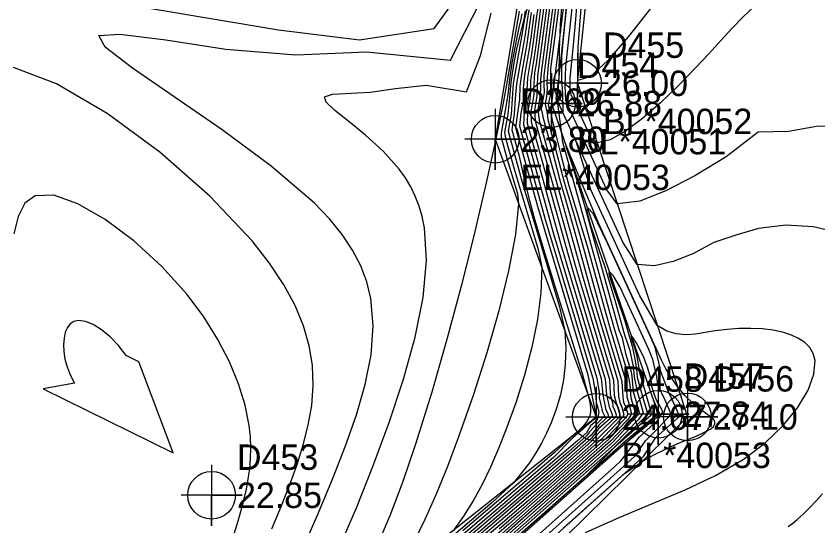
# Model space of a CAD drawing. Extents: x 2356077 to 2359823, y 225951 to 227822.
# Drawn here: x 2356677.4 to 2356756.3, y 227053.6 to 227103.7 of the extents above; entities that cross this region are included whole.
import ezdxf

# ---------------------------------------------------------------- set-up
doc = ezdxf.new("R2010")
doc.units = 0
for name, color, linetype in [('DTM Contours Major', 7, 'Continuous'), ('DTM Contours Minor', 7, 'Continuous'), ('Exist DTM Breakline', 7, 'Continuous'), ('Exist DTM Breakline Cogo Comment', 7, 'Continuous'), ('Exist DTM Breakline Cogo Elevation', 7, 'Continuous'), ('Exist DTM Breakline Cogo Number', 7, 'Continuous'), ('Exist DTM Breakline Cogo Point CELL', 7, 'Continuous'), ('Exist DTM Regular Point CELL', 7, 'Continuous'), ('Exist DTM Regular Point Cogo Elevation', 7, 'Continuous'), ('Exist DTM Regular Point Cogo Number', 7, 'Continuous'), ('PH Exist DTM Point', 7, 'Continuous')]:
    doc.layers.add(name, color=color, linetype=linetype)

msp = doc.modelspace()

# ---------------------------------------------------------------- linework, layer by layer
at = {"layer": 'DTM Contours Major'}
for points in [[(2356742.293, 227107.63), (2356737.627, 227101.704), (2356735.599, 227099.322), (2356733.914, 227097.778), (2356732.677, 227097.41), (2356732.717, 227100.704), (2356734.17, 227119.803)], [(2356730.159, 227106.588), (2356729.055, 227098.166), (2356729.003, 227097.459), (2356729.011, 227096.539), (2356728.943, 227095.743), (2356728.728, 227094.523), (2356728.882, 227093.503), (2356729.664, 227090.68), (2356730.372, 227088.073), (2356731.064, 227085.624), (2356733.19, 227077.95), (2356733.81, 227075.832), (2356736.188, 227067.917), (2356736.261, 227066.415), (2356736.452, 227065.678), (2356736.621, 227065.214), (2356736.816, 227064.522), (2356736.743, 227064.295), (2356734.915, 227062.458), (2356733.937, 227061.508), (2356727.805, 227056.093), (2356725.678, 227054.264), (2356715.221, 227045.356)], [(2356728.339, 227103.895), (2356728.036, 227101.585), (2356727.879, 227100.502), (2356727.425, 227097.935), (2356727.297, 227096.647), (2356727.275, 227095.375), (2356727.07, 227094.191), (2356726.927, 227092.922), (2356729.472, 227083.735), (2356730.382, 227080.686), (2356734.154, 227068.131), (2356734.457, 227066.428), (2356734.438, 227066.173), (2356734.487, 227065.758), (2356734.643, 227065.207), (2356734.709, 227064.919), (2356734.729, 227064.738), (2356734.711, 227064.606), (2356734.587, 227064.001), (2356733.934, 227063.424), (2356733.518, 227062.748), (2356732.67, 227062), (2356729.518, 227059.304), (2356713.432, 227045.6)], [(2356727.159, 227103.938), (2356727.023, 227103.273), (2356726.876, 227102.62), (2356726.495, 227100.807), (2356726.187, 227099.105), (2356725.958, 227097.513), (2356725.791, 227095.998), (2356725.125, 227092.225), (2356725.116, 227091.819), (2356725.73, 227089.615), (2356726.732, 227086.28), (2356726.848, 227085.262), (2356726.529, 227082.241), (2356725.853, 227078.679), (2356724.889, 227074.741), (2356723.703, 227070.595), (2356722.365, 227066.408), (2356720.942, 227062.348), (2356719.836, 227059.426), (2356718.728, 227056.705), (2356717.626, 227054.212), (2356716.538, 227051.977)], [(2356724.062, 227046.907), (2356733.497, 227055.356), (2356737.245, 227058.716), (2356738.999, 227059.921), (2356740.141, 227060.568), (2356741.24, 227061.117), (2356742.276, 227061.583), (2356743.228, 227061.981), (2356744.077, 227062.327), (2356744.802, 227062.635), (2356745.336, 227062.894), (2356745.747, 227063.14), (2356746.028, 227063.378), (2356746.171, 227063.612), (2356746.171, 227063.848), (2356746.021, 227064.09), (2356745.706, 227064.357), (2356745.248, 227064.678), (2356744.67, 227065.093), (2356743.997, 227065.645), (2356743.252, 227066.376), (2356742.461, 227067.326), (2356742.093, 227067.84), (2356741.719, 227068.406), (2356741.34, 227069.022), (2356741.095, 227069.491), (2356740.915, 227069.885), (2356740.751, 227070.262), (2356739.116, 227073.816), (2356734.771, 227083.225), (2356733.017, 227087.359), (2356731.925, 227090.065), (2356731.412, 227091.276), (2356731.53, 227090.806), (2356732.106, 227089.067), (2356733.195, 227085.574), (2356736.711, 227072.879), (2356737.02, 227072.091), (2356737.371, 227070.537), (2356737.911, 227068.738), (2356738, 227068.267), (2356738.119, 227066.788), (2356738.347, 227066.025), (2356738.733, 227064.658), (2356737.555, 227063.402), (2356736.154, 227061.856), (2356722.941, 227050.189)], [(2356698.828, 227052.705), (2356699.18, 227053.861), (2356699.505, 227054.99), (2356699.797, 227056.104), (2356700.049, 227057.211), (2356700.234, 227058.201), (2356700.373, 227059.203), (2356700.459, 227060.222), (2356700.484, 227061.268), (2356700.439, 227062.347), (2356700.317, 227063.468), (2356699.921, 227065.455), (2356699.279, 227067.547), (2356698.391, 227069.714), (2356697.252, 227071.922), (2356695.861, 227074.14), (2356694.216, 227076.337), (2356691.714, 227079.103), (2356688.964, 227081.62), (2356686.154, 227083.731), (2356683.474, 227085.28), (2356681.114, 227086.107), (2356679.262, 227086.057), (2356678.245, 227085.315), (2356677.573, 227084.03), (2356677.147, 227082.312)]]:
    msp.add_lwpolyline(points, dxfattribs=at)
at = {"layer": 'DTM Contours Minor'}
for points in [[(2356749.98, 227104.653), (2356748.95, 227103.653), (2356747.873, 227102.534), (2356746.743, 227101.316), (2356745.552, 227100.024), (2356744.295, 227098.678), (2356742.574, 227096.907), (2356740.8, 227095.197), (2356739.043, 227093.662), (2356737.374, 227092.417), (2356735.863, 227091.575), (2356734.581, 227091.25), (2356734.005, 227091.67), (2356732.001, 227096.002), (2356731.91, 227096.605), (2356731.917, 227097.644), (2356732.225, 227100.558), (2356732.482, 227103.393), (2356732.93, 227109.279)], [(2356678.746, 227106.519), (2356703.218, 227102.375), (2356711.176, 227101.386), (2356718.541, 227102.523), (2356721.693, 227106.879)], [(2356730.783, 227106.876), (2356729.739, 227098.907), (2356729.617, 227097.308), (2356729.643, 227096.58), (2356729.602, 227095.855), (2356729.456, 227095.023), (2356729.646, 227094.178), (2356729.717, 227093.545), (2356730.617, 227090.165), (2356731.335, 227087.402), (2356732.177, 227084.564), (2356732.99, 227081.73), (2356734.679, 227075.629), (2356735.175, 227073.912), (2356737.011, 227067.8), (2356737.086, 227066.292), (2356737.167, 227065.757), (2356737.374, 227065.316), (2356737.585, 227064.567), (2356737.35, 227064.187), (2356735.442, 227062.193), (2356725.878, 227053.748), (2356724.188, 227052.288)], [(2356731.065, 227106.786), (2356729.982, 227098.527), (2356729.988, 227096.565), (2356729.946, 227095.909), (2356729.858, 227095.49), (2356729.767, 227094.978), (2356730.025, 227094.135), (2356730.153, 227093.5), (2356730.996, 227090.07), (2356731.783, 227087.084), (2356733.615, 227081), (2356735.423, 227074.473), (2356735.855, 227072.959), (2356737.106, 227068.795), (2356737.416, 227067.738), (2356737.484, 227066.279), (2356737.65, 227065.723), (2356737.969, 227064.595), (2356737.611, 227064.095), (2356735.682, 227062.082), (2356724.925, 227052.584)], [(2356730.47, 227106.724), (2356729.313, 227097.881), (2356729.318, 227097.051), (2356729.346, 227096.215), (2356729.061, 227094.602), (2356729.291, 227093.553), (2356730.168, 227090.39), (2356730.858, 227087.735), (2356731.625, 227085.094), (2356732.366, 227082.454), (2356733.934, 227076.792), (2356734.493, 227074.872), (2356736.6, 227067.858), (2356736.681, 227066.328), (2356736.817, 227065.709), (2356736.999, 227065.259), (2356737.201, 227064.543), (2356737.056, 227064.249), (2356735.107, 227062.219), (2356726.839, 227054.918), (2356724.928, 227053.272)], [(2356729.855, 227106.506), (2356728.815, 227098.577), (2356728.697, 227097.829), (2356728.68, 227096.836), (2356728.651, 227095.9), (2356728.394, 227094.446), (2356728.481, 227093.421), (2356732.448, 227079.1), (2356733.128, 227076.792), (2356735.777, 227067.974), (2356735.857, 227066.497), (2356736.07, 227065.681), (2356736.103, 227065.325), (2356736.315, 227064.911), (2356736.429, 227064.509), (2356736.416, 227064.328), (2356734.765, 227062.762), (2356733.993, 227061.88), (2356728.777, 227057.274), (2356726.435, 227055.263), (2356714.923, 227045.456)], [(2356733.421, 227052.932), (2356736.734, 227054.411), (2356740.031, 227055.778), (2356743.222, 227057.124), (2356746.219, 227058.539), (2356748.935, 227060.113), (2356751.075, 227061.721), (2356752.878, 227063.449), (2356754.308, 227065.211), (2356755.332, 227066.925), (2356755.913, 227068.506), (2356756.017, 227069.869), (2356755.84, 227070.554), (2356755.498, 227071.138), (2356755.013, 227071.628), (2356754.406, 227072.031), (2356753.696, 227072.356), (2356752.906, 227072.61), (2356751.895, 227072.826), (2356750.818, 227072.959), (2356749.692, 227073.013), (2356748.534, 227072.995), (2356747.364, 227072.908), (2356746.197, 227072.759), (2356745.216, 227072.595), (2356744.249, 227072.451), (2356743.294, 227072.389), (2356742.351, 227072.47), (2356741.417, 227072.755), (2356740.491, 227073.307), (2356738.741, 227076.265), (2356735.385, 227083.521), (2356733.992, 227086.592), (2356732.512, 227091.386), (2356730.659, 227095.392), (2356730.831, 227097.75), (2356731.411, 227103.226), (2356731.691, 227106.156)], [(2356758.382, 227082.403), (2356755.828, 227083.002), (2356753.156, 227083.175), (2356750.467, 227082.854), (2356748.228, 227082.178), (2356746.054, 227081.469), (2356743.999, 227080.357), (2356742.041, 227079.59), (2356740.21, 227079.171), (2356738.521, 227079.288), (2356737.112, 227081.508), (2356731.243, 227094.198), (2356731.188, 227096.046), (2356731.102, 227097.58), (2356731.103, 227099.755), (2356731.322, 227102.18), (2356731.731, 227106.046)], [(2356705.646, 227051.438), (2356707.136, 227054.87), (2356708.588, 227058.359), (2356709.806, 227061.454), (2356710.883, 227064.51), (2356711.744, 227067.506), (2356712.316, 227070.427), (2356712.525, 227073.252), (2356712.296, 227075.964), (2356711.904, 227077.58), (2356711.308, 227079.159), (2356710.5, 227080.713), (2356709.472, 227082.255), (2356708.216, 227083.799), (2356706.724, 227085.357), (2356702.503, 227088.985), (2356697.669, 227092.543), (2356688.828, 227098.6), (2356686.153, 227100.676), (2356685.529, 227101.833), (2356687.61, 227101.949), (2356692.121, 227101.397), (2356698.041, 227100.463), (2356704.908, 227099.923), (2356711.887, 227100.226), (2356720.14, 227099.395), (2356723.033, 227105.025)], [(2356728.819, 227105.113), (2356728.609, 227103.719), (2356728.281, 227101.213), (2356728.111, 227100.008), (2356727.906, 227098.846), (2356727.703, 227097.647), (2356727.649, 227096.449), (2356727.588, 227095.312), (2356727.399, 227094.241), (2356727.311, 227093.064), (2356730.226, 227082.54), (2356731.076, 227079.689), (2356734.556, 227068.105), (2356734.798, 227066.496), (2356734.78, 227066.189), (2356734.951, 227065.501), (2356735.045, 227065.104), (2356735.064, 227064.879), (2356735.241, 227064.56), (2356735.281, 227064.418), (2356733.831, 227062.829), (2356733.532, 227062.438), (2356731.707, 227060.827), (2356728.74, 227058.287), (2356713.844, 227045.598)], [(2356729.073, 227105.02), (2356728.525, 227100.841), (2356728.344, 227099.519), (2356728.161, 227098.481), (2356728.028, 227097.384), (2356727.999, 227096.249), (2356727.899, 227095.262), (2356727.73, 227094.303), (2356727.697, 227093.196), (2356730.969, 227081.385), (2356731.762, 227078.715), (2356734.961, 227068.069), (2356735.141, 227066.509), (2356735.216, 227065.952), (2356735.374, 227065.353), (2356735.408, 227065.061), (2356735.594, 227064.695), (2356735.685, 227064.375), (2356734.762, 227063.512), (2356733.98, 227062.512), (2356730.73, 227059.643), (2356727.967, 227057.275), (2356714.232, 227045.575)], [(2356758.759, 227092.923), (2356756.164, 227092.855), (2356753.411, 227092.375), (2356750.435, 227092.321), (2356747.256, 227089.883), (2356744.198, 227088.026), (2356741.345, 227086.531), (2356738.764, 227085.512), (2356736.551, 227085.269), (2356735.533, 227086.643), (2356731.542, 227095.274), (2356731.49, 227095.407), (2356731.412, 227096.898), (2356731.5, 227098.787), (2356732.006, 227103.566), (2356732.213, 227105.631)], [(2356727.653, 227104.408), (2356727.433, 227103.465), (2356727.163, 227101.878), (2356726.321, 227097.113), (2356726.094, 227094.092), (2356725.799, 227092.408), (2356727.02, 227088.001), (2356727.28, 227087.078), (2356730.872, 227075.122), (2356731.385, 227072.784), (2356731.487, 227071.099), (2356731.441, 227069.49), (2356731.26, 227067.951), (2356730.957, 227066.478), (2356730.548, 227065.067), (2356730.045, 227063.713), (2356729.603, 227062.713), (2356729.106, 227061.734), (2356728.542, 227060.767), (2356727.902, 227059.802), (2356727.176, 227058.829), (2356726.354, 227057.838), (2356724.255, 227055.88), (2356712.666, 227046.008)], [(2356726.904, 227104.228), (2356726.585, 227102.303), (2356725.616, 227096.814), (2356725.293, 227095.018), (2356724.774, 227092.434), (2356724.58, 227091.501), (2356723.661, 227087.318), (2356722.54, 227082.552), (2356721.25, 227077.402), (2356719.825, 227072.065), (2356718.297, 227066.741), (2356716.7, 227061.626), (2356715.449, 227057.97), (2356714.166, 227054.564), (2356712.839, 227051.42)], [(2356729.356, 227104.938), (2356728.579, 227099.039), (2356728.421, 227098.141), (2356728.353, 227097.115), (2356728.348, 227096.045), (2356728.21, 227095.214), (2356728.062, 227094.372), (2356728.087, 227093.317), (2356731.709, 227080.243), (2356732.445, 227077.752), (2356735.368, 227068.025), (2356735.494, 227066.506), (2356735.665, 227065.75), (2356735.754, 227065.311), (2356735.928, 227064.9), (2356736.039, 227064.506), (2356736.078, 227064.352), (2356734.691, 227063.127), (2356734.028, 227062.232), (2356729.753, 227058.457), (2356727.198, 227056.266), (2356714.593, 227045.528)], [(2356727.494, 227104.255), (2356727.386, 227103.572), (2356727.178, 227102.768), (2356726.983, 227101.981), (2356726.611, 227100.332), (2356726.31, 227098.74), (2356726.09, 227097.203), (2356725.959, 227095.716), (2356725.776, 227094.1), (2356725.455, 227092.284), (2356725.567, 227091.719), (2356726.337, 227088.94), (2356726.804, 227087.35), (2356728.781, 227080.769), (2356729.117, 227079.023), (2356729.042, 227076.519), (2356728.706, 227073.876), (2356728.152, 227071.153), (2356727.424, 227068.407), (2356726.566, 227065.698), (2356725.622, 227063.085), (2356724.865, 227061.185), (2356724.075, 227059.377), (2356723.242, 227057.664), (2356722.357, 227056.048), (2356721.411, 227054.531), (2356720.395, 227053.116)], [(2356727.865, 227104.357), (2356727.672, 227103.285), (2356727.553, 227102.378), (2356727.423, 227101.543), (2356726.634, 227097.078), (2356726.508, 227095.617), (2356726.417, 227094.11), (2356726.181, 227092.557), (2356726.867, 227090.081), (2356727.533, 227087.131), (2356727.916, 227085.599), (2356728.353, 227083.984), (2356729.279, 227080.803), (2356730.296, 227077.492), (2356732.279, 227071.202), (2356733.083, 227068.579), (2356733.653, 227066.545), (2356733.785, 227065.992), (2356733.873, 227065.52), (2356733.914, 227065.115), (2356733.906, 227064.76), (2356733.844, 227064.441), (2356733.725, 227064.141), (2356733.594, 227063.914), (2356733.425, 227063.683), (2356733.215, 227063.439), (2356732.961, 227063.176), (2356732.661, 227062.885), (2356732.312, 227062.561), (2356730.364, 227060.82), (2356727.746, 227058.547), (2356724.672, 227055.915), (2356721.357, 227053.096)], [(2356731.075, 227104.624), (2356730.926, 227102.898), (2356730.823, 227100.437), (2356730.815, 227097.682), (2356730.495, 227095.63), (2356730.564, 227095.396), (2356730.657, 227095.123), (2356731.165, 227091.374), (2356736.16, 227073.342), (2356736.532, 227072.018), (2356737.589, 227068.5), (2356737.791, 227067.484), (2356737.904, 227066.193), (2356738.123, 227065.433), (2356738.353, 227064.619), (2356737.678, 227063.832), (2356735.905, 227061.957), (2356723.976, 227051.424)], [(2356709.179, 227051.419), (2356710.876, 227055.366), (2356712.511, 227059.438), (2356714.116, 227063.759), (2356715.527, 227068.025), (2356716.661, 227072.155), (2356717.436, 227076.068), (2356717.77, 227079.682), (2356717.58, 227082.915), (2356717.36, 227084.008), (2356717.058, 227085.042), (2356716.678, 227086.021), (2356716.222, 227086.949), (2356715.694, 227087.831), (2356715.095, 227088.672), (2356713.508, 227090.454), (2356711.783, 227092.024), (2356710.132, 227093.363), (2356708.766, 227094.449), (2356707.899, 227095.265), (2356707.742, 227095.79), (2356708.512, 227096.043), (2356712.242, 227096.257), (2356714.729, 227096.601), (2356717.751, 227096.942), (2356721.699, 227096.273), (2356723.093, 227099.861), (2356724.129, 227104.003)], [(2356728.076, 227104.1), (2356727.791, 227101.955), (2356727.646, 227100.997), (2356727.157, 227098.229), (2356726.966, 227096.85), (2356726.928, 227095.524), (2356726.747, 227094.169), (2356726.543, 227092.778), (2356728.687, 227085.038), (2356729.673, 227081.734), (2356733.661, 227068.46), (2356734.373, 227064.792), (2356734.494, 227064.241), (2356734.322, 227064.089), (2356734.089, 227063.929), (2356733.452, 227063.36), (2356732.176, 227062.233), (2356730.285, 227060.31), (2356712.992, 227045.579)], [(2356702.54, 227053.293), (2356703.458, 227055.482), (2356704.326, 227057.671), (2356705.035, 227059.614), (2356705.653, 227061.553), (2356706.145, 227063.494), (2356706.48, 227065.445), (2356706.623, 227067.409), (2356706.542, 227069.395), (2356706.229, 227071.312), (2356705.667, 227073.263), (2356704.84, 227075.258), (2356703.733, 227077.308), (2356702.33, 227079.422), (2356700.615, 227081.61), (2356696.439, 227086.023), (2356691.516, 227090.344), (2356686.333, 227094.163), (2356681.376, 227097.073), (2356677.132, 227098.663)], [(2356731.224, 227053.35), (2356739.12, 227060.427), (2356740.363, 227062.274), (2356742.673, 227064.344), (2356742.425, 227064.993), (2356741.545, 227066.934), (2356740.844, 227068.762), (2356740.593, 227069.968), (2356740.259, 227071.222), (2356739.734, 227072.412), (2356735.592, 227081.383), (2356734.172, 227084.318), (2356733.589, 227084.944), (2356733.546, 227084.511), (2356733.886, 227083.276), (2356734.501, 227081.432), (2356735.287, 227079.174), (2356736.329, 227075.785), (2356737.269, 227072.393), (2356737.545, 227071.528), (2356737.777, 227070.825), (2356738.058, 227069.559), (2356738.117, 227069.352), (2356738.231, 227068.243), (2356738.51, 227066.798), (2356738.7, 227066.16), (2356739.108, 227064.715), (2356738.615, 227064.016), (2356736.273, 227061.639), (2356722.003, 227049.038)], [(2356719.797, 227043.888), (2356736.828, 227059.136), (2356738.276, 227060.434), (2356739.344, 227061.964), (2356740.634, 227063.281), (2356741.87, 227064.588), (2356741.255, 227065.945), (2356740.545, 227067.472), (2356740.431, 227068.281), (2356740.263, 227069.106), (2356740.042, 227069.947), (2356739.671, 227070.932), (2356736.832, 227077.08), (2356736.138, 227078.211), (2356735.767, 227078.611), (2356735.734, 227078.393), (2356735.93, 227077.715), (2356736.291, 227076.671), (2356736.756, 227075.357), (2356737.261, 227073.868), (2356737.813, 227071.956), (2356738.009, 227071.259), (2356738.161, 227070.644), (2356738.318, 227069.823), (2356738.432, 227069.009), (2356738.496, 227068.202), (2356738.872, 227066.904), (2356739.048, 227066.313), (2356739.48, 227064.78), (2356739.302, 227064.3), (2356736.24, 227061.288), (2356721.104, 227047.923)], [(2356692.84, 227060.779), (2356689.455, 227069.738), (2356688.232, 227070.348), (2356687.455, 227071.322), (2356686.627, 227072.169), (2356685.784, 227072.865), (2356684.963, 227073.386), (2356684.199, 227073.706), (2356683.528, 227073.802), (2356683.082, 227073.705), (2356682.717, 227073.467), (2356682.432, 227073.102), (2356682.228, 227072.628), (2356682.102, 227072.06), (2356682.055, 227071.414), (2356682.084, 227070.728), (2356682.197, 227069.996), (2356682.402, 227069.229), (2356682.709, 227068.438), (2356683.128, 227067.636), (2356680.05, 227067.08), (2356692.84, 227060.779)], [(2356721.201, 227045.913), (2356736.298, 227059.426), (2356736.929, 227060.007), (2356738.751, 227062.358), (2356740.519, 227063.942), (2356741.042, 227064.785), (2356740.863, 227065.18), (2356740.404, 227065.948), (2356740.189, 227066.589), (2356739.969, 227067.302), (2356739.908, 227067.749), (2356739.822, 227068.192), (2356739.538, 227069.206), (2356739.176, 227070.149), (2356738.786, 227070.976), (2356738.418, 227071.638), (2356738.121, 227072.088), (2356737.944, 227072.279), (2356737.914, 227072.222), (2356737.968, 227071.996), (2356738.233, 227071.131), (2356738.397, 227070.539), (2356738.55, 227069.873), (2356738.618, 227069.499), (2356738.675, 227069.112), (2356738.726, 227068.689), (2356739.266, 227066.905), (2356739.408, 227066.423), (2356739.85, 227064.855), (2356739.849, 227064.461), (2356736.403, 227061.418), (2356733.513, 227058.557), (2356720.407, 227046.985)], [(2356725.582, 227051.514), (2356729.92, 227055.291), (2356735.038, 227059.815), (2356740.761, 227064.556), (2356740.121, 227065.946), (2356740.51, 227064.568), (2356736.926, 227061.558), (2356723.299, 227049.526)], [(2356753.384, 227053.533), (2356753.821, 227053.866), (2356754.247, 227054.212), (2356754.89, 227054.78), (2356755.519, 227055.387), (2356756.141, 227056.036), (2356756.761, 227056.732)]]:
    msp.add_lwpolyline(points, dxfattribs=at)
at = {"layer": 'Exist DTM Breakline'}
for points in [[(2356732.647, 227097.121), (2356737.418, 227142.921), (2356719.914, 227162.219), (2356687.802, 227185.182), (2356650.898, 227178.916), (2356619.351, 227161.312)], [(2356711.144, 227157.233), (2356735.55, 227139.84), (2356730.086, 227095.133)], [(2356710.017, 227151.057), (2356731.53, 227133.898), (2356724.538, 227091.617), (2356734.478, 227064.277)], [(2356732.647, 227097.121), (2356743.457, 227064.303), (2356707.447, 227028.908), (2356663.982, 226995.84), (2356642.282, 226982.572)], [(2356730.086, 227095.133), (2356740.594, 227064.572), (2356703.676, 227031.845), (2356663.207, 226998.49), (2356641.363, 226985.524)], [(2356734.478, 227064.277), (2356698.288, 227035.595), (2356656.152, 227002.595), (2356634.655, 226991.589)]]:
    msp.add_lwpolyline(points, dxfattribs=at)
at = {"layer": 'Exist DTM Breakline Cogo Point CELL'}
for points in [[(2356732.647, 227100.121), (2356732.647, 227094.121), (2356732.647, 227097.121), (2356735.647, 227097.121), (2356729.647, 227097.121)], [(2356730.086, 227098.133), (2356730.086, 227092.133), (2356730.086, 227095.133), (2356733.086, 227095.133), (2356727.086, 227095.133)], [(2356724.538, 227094.617), (2356724.538, 227088.617), (2356724.538, 227091.617), (2356727.538, 227091.617), (2356721.538, 227091.617)], [(2356734.478, 227067.277), (2356734.478, 227061.277), (2356734.478, 227064.277), (2356737.478, 227064.277), (2356731.478, 227064.277)], [(2356740.594, 227067.572), (2356740.594, 227061.572), (2356740.594, 227064.572), (2356743.594, 227064.572), (2356737.594, 227064.572)], [(2356743.457, 227067.303), (2356743.457, 227061.303), (2356743.457, 227064.303), (2356746.457, 227064.303), (2356740.457, 227064.303)]]:
    msp.add_lwpolyline(points, dxfattribs=at)
for centre in [(2356732.647, 227097.121), (2356730.086, 227095.133), (2356724.538, 227091.617), (2356734.478, 227064.277), (2356740.594, 227064.572), (2356743.457, 227064.303)]:
    msp.add_circle(centre, 2.344, dxfattribs=at)
at = {"layer": 'Exist DTM Regular Point CELL'}
msp.add_lwpolyline([(2356696.625, 227059.6), (2356696.625, 227053.6), (2356696.625, 227056.6), (2356699.625, 227056.6), (2356693.625, 227056.6)], dxfattribs=at)
msp.add_circle((2356696.625, 227056.6), 2.344, dxfattribs=at)
at = {"layer": 'PH Exist DTM Point'}
for p, q in [((2356755.064, 227101.951), (2356755.064, 227101.951)), ((2356685.017, 227069.417), (2356685.017, 227069.417)), ((2356753.019, 227053.711), (2356753.019, 227053.711))]:
    msp.add_line(p, q, dxfattribs=at)

# ---------------------------------------------------------------- texts
at = {"layer": 'Exist DTM Breakline Cogo Comment'}
for s, p in [('BL*40052', (2356735.147, 227092.121)), ('BL*40051', (2356732.586, 227090.133)), ('EL*40053', (2356727.038, 227086.617)), ('BL*40053', (2356736.978, 227059.277))]:
    msp.add_text(s, height=2.5, dxfattribs=at).set_placement(p)
at = {"layer": 'Exist DTM Breakline Cogo Elevation'}
for s, p in [('26.00', (2356735.147, 227095.871)), ('26.88', (2356732.586, 227093.883)), ('23.80', (2356727.038, 227090.367)), ('24.67', (2356736.978, 227063.027)), ('27.84', (2356743.094, 227063.322)), ('27.10', (2356745.957, 227063.053))]:
    msp.add_text(s, height=2.5, dxfattribs=at).set_placement(p)
at = {"layer": 'Exist DTM Breakline Cogo Number'}
for s, p in [('D455', (2356735.147, 227099.621)), ('D454', (2356732.586, 227097.633)), ('D269', (2356727.038, 227094.117)), ('D457', (2356743.094, 227067.072)), ('D458', (2356736.978, 227066.777)), ('D456', (2356745.957, 227066.803))]:
    msp.add_text(s, height=2.5, dxfattribs=at).set_placement(p)
at = {"layer": 'Exist DTM Regular Point Cogo Elevation'}
msp.add_text('22.85', height=2.5, dxfattribs=at).set_placement((2356699.125, 227055.35))
at = {"layer": 'Exist DTM Regular Point Cogo Number'}
msp.add_text('D453', height=2.5, dxfattribs=at).set_placement((2356699.125, 227059.1))

doc.saveas('drawing.dxf')
